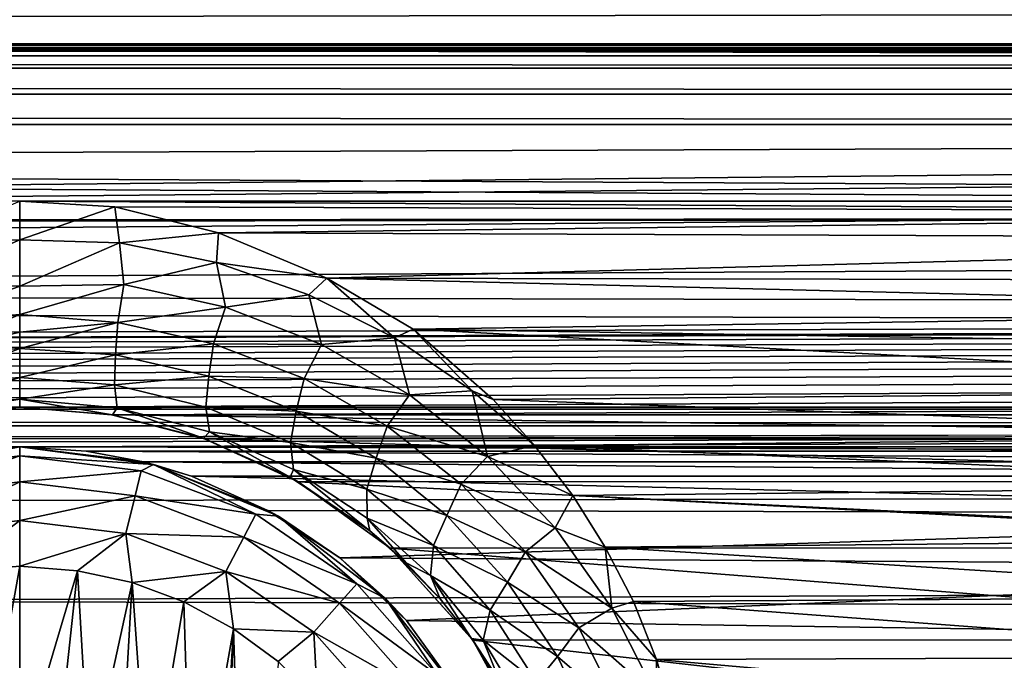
# Model space of a CAD drawing. Header units: metres. Extents: x -95 to 103, y -12 to 12.
# Tile 369 of 520: x -29.2 to -26.73, y 7.9 to 9.51. Entities that reach past the tile are written whole.
import ezdxf

# ---------------------------------------------------------------- set-up
doc = ezdxf.new("R2010")
doc.units = ezdxf.units.M
doc.layers.add('solid_P74500', color=7, linetype='CONTINUOUS')
doc.layers.add('solid_P74500_01', color=7, linetype='CONTINUOUS')

msp = doc.modelspace()

# ---------------------------------------------------------------- linework, layer by layer
at = {"layer": 'solid_P74500'}
for points in [[(92.5, 10.0152, -7.478519), (-94.018356, 9.477332, -8.150471), (-94.018356, 10.085306, -7.38489)], [(92.5, 10.0152, -7.478519), (92.5, 9.409225, -8.228889), (-94.018356, 9.477332, -8.150471)], [(92.5, 9.169497, 8.495161), (92.5, 9.793223, 7.7681), (-94.018356, 9.577682, 8.03231)], [(-12.2, 5.05, 0.5), (-11.7, 9.776363, 0.5), (-88, 9.776363, 0.5)], [(-12.2, 5.05, 0.5), (-88, 9.776363, 0.5), (-88, 5.05, 0.5)], [(92.5, 9.169497, 8.495161), (-94.018356, 9.577682, 8.03231), (-94.018356, 8.920666, 8.756239)], [(-86.199997, 9.423205, -4.3), (-87.224998, 9.55, -4.3), (-12.775, 9.55, -4.3)], [(-86.199997, 9.423205, -4.3), (-12.775, 9.55, -4.3), (-13.8, 9.423205, -4.3)], [(-24.200006, 9.057376, -8.614751), (-29.200006, 9.057376, -8.614751), (-94.018356, 9.477332, -8.150471)], [(-19.200006, 9.057376, -8.614751), (-24.200006, 9.057376, -8.614751), (-94.018356, 9.477332, -8.150471)], [(-86.199997, 9.44173, -4.343083), (-13.8, 9.443185, -4.348236), (-13.8, 9.45, -4.4)], [(-86.199997, 9.45, -4.4), (-86.199997, 9.44173, -4.343083), (-13.8, 9.45, -4.4)], [(-86.199997, 9.45, -5), (-86.199997, 9.45, -4.4), (-13.8, 9.45, -4.4)], [(-13.8, 9.45, -5), (-86.199997, 9.45, -5), (-13.8, 9.45, -4.4)], [(-13.8, 9.434836, -5.076392), (-86.199997, 9.434776, -5.076537), (-86.199997, 9.45, -5)], [(-13.8, 9.434836, -5.076392), (-86.199997, 9.45, -5), (-13.8, 9.45, -5)], [(-13.8, 9.443185, -4.348236), (-86.199997, 9.423205, -4.3), (-13.8, 9.423205, -4.3)], [(-86.199997, 9.44173, -4.343083), (-86.199997, 9.423205, -4.3), (-13.8, 9.443185, -4.348236)], [(-13.8, 9.391477, -5.141366), (-86.199997, 9.434776, -5.076537), (-13.8, 9.434836, -5.076392)], [(-13.8, 9.391477, -5.141366), (-86.199997, 9.391366, -5.141477), (-86.199997, 9.434776, -5.076537)], [(-13.8, 9.391477, -5.141366), (-13.8, 9.326537, -5.184776), (-86.199997, 9.391366, -5.141477)], [(-13.8, 9.326537, -5.184776), (-86.199997, 9.326391, -5.184836), (-86.199997, 9.391366, -5.141477)], [(-13.8, 9.326537, -5.184776), (-13.8, 9.25, -5.2), (-86.199997, 9.326391, -5.184836)], [(-13.8, 9.25, -5.2), (-86.199997, 9.25, -5.2), (-86.199997, 9.326391, -5.184836)], [(-13.8, 9.25, -5.2), (-86.995445, 8.535221, -5.2), (-86.199997, 9.25, -5.2)], [(-13.8, 9.25, -5.2), (-13.566045, 9.214799, -5.2), (-86.995445, 8.535221, -5.2)], [(-13.566045, 9.214799, -5.2), (-13.35684, 9.115801, -5.2), (-86.995445, 8.535221, -5.2)], [(92.5, 8.487373, 9.175829), (92.5, 9.169497, 8.495161), (-94.018356, 8.920666, 8.756239)], [(-84.199997, 8.54, -7.701844), (92.5, 9.145422, -6.971025), (-92.5, 8.940191, -7.233159)], [(-74.199997, 8.54, -7.701844), (92.5, 9.145422, -6.971025), (-79.199997, 8.54, -7.701844)], [(-69.199997, 8.54, -7.701844), (92.5, 9.145422, -6.971025), (-74.199997, 8.54, -7.701844)], [(-64.199997, 8.54, -7.701844), (92.5, 9.145422, -6.971025), (-69.199997, 8.54, -7.701844)], [(-59.200001, 8.54, -7.701844), (92.5, 9.145422, -6.971025), (-64.199997, 8.54, -7.701844)], [(-54.200001, 8.54, -7.701844), (92.5, 9.145422, -6.971025), (-59.200001, 8.54, -7.701844)], [(-49.200001, 8.54, -7.701844), (92.5, 9.145422, -6.971025), (-54.200001, 8.54, -7.701844)], [(-44.200001, 8.54, -7.701844), (92.5, 9.145422, -6.971025), (-49.200001, 8.54, -7.701844)], [(-39.200001, 8.54, -7.701844), (92.5, 9.145422, -6.971025), (-44.200001, 8.54, -7.701844)], [(-34.200001, 8.54, -7.701844), (92.5, 9.145422, -6.971025), (-39.200001, 8.54, -7.701844)], [(-29.200001, 8.54, -7.701844), (92.5, 9.145422, -6.971025), (-34.200001, 8.54, -7.701844)], [(-24.200001, 8.54, -7.701844), (92.5, 9.145422, -6.971025), (-29.200001, 8.54, -7.701844)], [(-13.35684, 9.115801, -5.2), (-13.185196, 8.961563, -5.2), (-86.995445, 8.535221, -5.2)], [(-29.199982, 8.960335, -8.682782), (-29.451723, 8.951935, -8.698801), (-29.200006, 9.057376, -8.614751)], [(-24.493057, 9.02928, -8.644195), (-28.960751, 9.043484, -8.629334), (-29.200006, 9.057376, -8.614751)], [(-29.199982, 8.960335, -8.682782), (-29.200006, 9.057376, -8.614751), (-28.960751, 9.043484, -8.629334)], [(-24.200006, 9.057376, -8.614751), (-24.493057, 9.02928, -8.644195), (-29.200006, 9.057376, -8.614751)], [(-28.949499, 8.952705, -8.698201), (-29.199982, 8.960335, -8.682782), (-28.960751, 9.043484, -8.629334)], [(-24.493057, 9.02928, -8.644195), (-28.700357, 8.978143, -8.697296), (-28.960751, 9.043484, -8.629334)], [(-28.949499, 8.952705, -8.698201), (-28.960751, 9.043484, -8.629334), (-28.700357, 8.978143, -8.697296)], [(-24.493057, 9.02928, -8.644195), (-24.756618, 8.963315, -8.712577), (-28.700357, 8.978143, -8.697296)], [(-13.185196, 8.961563, -5.2), (-13.064476, 8.764095, -5.2), (-86.995445, 8.535221, -5.2)], [(-29.46175, 8.847548, -8.731838), (-29.451723, 8.951935, -8.698801), (-29.199982, 8.960335, -8.682782)], [(-29.199982, 8.960335, -8.682782), (-29.199965, 8.843924, -8.707972), (-29.46175, 8.847548, -8.731838)], [(-28.949499, 8.952705, -8.698201), (-29.199965, 8.843924, -8.707972), (-29.199982, 8.960335, -8.682782)], [(-28.949499, 8.952705, -8.698201), (-28.700357, 8.978143, -8.697296), (-28.705164, 8.903148, -8.754843)], [(-28.705164, 8.903148, -8.754843), (-28.700357, 8.978143, -8.697296), (-28.427822, 8.864437, -8.813158)], [(-24.756618, 8.963315, -8.712577), (-28.427822, 8.864437, -8.813158), (-28.700357, 8.978143, -8.697296)], [(-24.756618, 8.963315, -8.712577), (-24.992468, 8.857634, -8.819996), (-28.427822, 8.864437, -8.813158)], [(-28.949499, 8.952705, -8.698201), (-28.938175, 8.848036, -8.731714), (-29.199965, 8.843924, -8.707972)], [(-28.949499, 8.952705, -8.698201), (-28.705164, 8.903148, -8.754843), (-28.938175, 8.848036, -8.731714)], [(92.5, 8.487373, 9.175829), (-94.018356, 8.920666, 8.756239), (-94.018356, 8.209083, 9.426609)], [(-28.705164, 8.903148, -8.754843), (-28.682835, 8.790976, -8.803505), (-28.938175, 8.848036, -8.731714)], [(-28.705164, 8.903148, -8.754843), (-28.427822, 8.864437, -8.813158), (-28.473047, 8.822479, -8.843252)], [(-28.705164, 8.903148, -8.754843), (-28.473047, 8.822479, -8.843252), (-28.682835, 8.790976, -8.803505)], [(-28.473047, 8.822479, -8.843252), (-28.427822, 8.864437, -8.813158), (-28.257984, 8.713788, -8.956596)], [(-25.115223, 8.781263, -8.896033), (-28.21125, 8.735947, -8.940538), (-28.427822, 8.864437, -8.813158)], [(-28.257984, 8.713788, -8.956596), (-28.427822, 8.864437, -8.813158), (-28.21125, 8.735947, -8.940538)], [(-24.992468, 8.857634, -8.819996), (-25.115223, 8.781263, -8.896033), (-28.427822, 8.864437, -8.813158)], [(-29.446913, 8.752792, -8.725297), (-29.46175, 8.847548, -8.731838), (-29.199965, 8.843924, -8.707972)], [(-29.199965, 8.843924, -8.707972), (-29.199957, 8.772922, -8.700407), (-29.446913, 8.752792, -8.725297)], [(-28.938175, 8.848036, -8.731714), (-29.199957, 8.772922, -8.700407), (-29.199965, 8.843924, -8.707972)], [(-28.938175, 8.848036, -8.731714), (-28.953758, 8.752831, -8.725092), (-29.199957, 8.772922, -8.700407)], [(-28.938175, 8.848036, -8.731714), (-28.682835, 8.790976, -8.803505), (-28.953758, 8.752831, -8.725092)], [(-28.473047, 8.822479, -8.843252), (-28.441587, 8.697452, -8.914131), (-28.682835, 8.790976, -8.803505)], [(-28.473047, 8.822479, -8.843252), (-28.257984, 8.713788, -8.956596), (-28.441587, 8.697452, -8.914131)], [(-28.682835, 8.790976, -8.803505), (-28.713205, 8.699433, -8.797652), (-28.953758, 8.752831, -8.725092)], [(-28.682835, 8.790976, -8.803505), (-28.441587, 8.697452, -8.914131), (-28.713205, 8.699433, -8.797652)], [(-13.064476, 8.764095, -5.2), (-13.004552, 8.535221, -5.2), (-86.995445, 8.535221, -5.2)], [(-29.441639, 8.671274, -8.694287), (-29.446913, 8.752792, -8.725297), (-29.199957, 8.772922, -8.700407)], [(-29.199955, 8.728601, -8.686563), (-29.441639, 8.671274, -8.694287), (-29.199957, 8.772922, -8.700407)], [(-28.953758, 8.752831, -8.725092), (-29.199955, 8.728601, -8.686563), (-29.199957, 8.772922, -8.700407)], [(-25.115223, 8.781263, -8.896033), (-25.243198, 8.687765, -8.987366), (-28.21125, 8.735947, -8.940538)], [(-28.953758, 8.752831, -8.725092), (-29.199955, 8.687284, -8.666237), (-29.199955, 8.728601, -8.686563)], [(-28.959221, 8.671343, -8.694014), (-29.199955, 8.687284, -8.666237), (-28.953758, 8.752831, -8.725092)], [(-28.959221, 8.671343, -8.694014), (-28.953758, 8.752831, -8.725092), (-28.713205, 8.699433, -8.797652)], [(-28.257984, 8.713788, -8.956596), (-28.21125, 8.735947, -8.940538), (-28.062948, 8.580557, -9.088383)], [(-25.366447, 8.581667, -9.088729), (-28.00983, 8.558819, -9.110249), (-28.21125, 8.735947, -8.940538)], [(-28.062948, 8.580557, -9.088383), (-28.21125, 8.735947, -8.940538), (-28.00983, 8.558819, -9.110249)], [(-25.243198, 8.687765, -8.987366), (-25.366447, 8.581667, -9.088729), (-28.21125, 8.735947, -8.940538)], [(-29.199955, 8.728601, -8.686563), (-29.199955, 8.687284, -8.666237), (-29.441639, 8.671274, -8.694287)], [(-28.257984, 8.713788, -8.956596), (-28.220764, 8.57114, -9.053757), (-28.441587, 8.697452, -8.914131)], [(-28.257984, 8.713788, -8.956596), (-28.062948, 8.580557, -9.088383), (-28.220764, 8.57114, -9.053757)], [(-29.439163, 8.595643, -8.634041), (-29.441639, 8.671274, -8.694287), (-29.199955, 8.687284, -8.666237)], [(-29.199959, 8.614271, -8.605644), (-29.439163, 8.595643, -8.634041), (-29.199955, 8.687284, -8.666237)], [(-28.959221, 8.671343, -8.694014), (-29.199959, 8.614271, -8.605644), (-29.199955, 8.687284, -8.666237)], [(-28.72506, 8.617503, -8.770029), (-28.959221, 8.671343, -8.694014), (-28.713205, 8.699433, -8.797652)], [(-28.72506, 8.617503, -8.770029), (-28.713205, 8.699433, -8.797652), (-28.485458, 8.611586, -8.909285)], [(-28.441587, 8.697452, -8.914131), (-28.485458, 8.611586, -8.909285), (-28.713205, 8.699433, -8.797652)], [(-28.441587, 8.697452, -8.914131), (-28.220764, 8.57114, -9.053757), (-28.485458, 8.611586, -8.909285)], [(-28.961634, 8.595754, -8.633754), (-29.199959, 8.614271, -8.605644), (-28.959221, 8.671343, -8.694014)], [(-28.961634, 8.595754, -8.633754), (-28.959221, 8.671343, -8.694014), (-28.72506, 8.617503, -8.770029)], [(-29.445948, 8.538467, -8.544914), (-29.439163, 8.595643, -8.634041), (-29.199959, 8.614271, -8.605644)], [(-29.19997, 8.559706, -8.514988), (-29.445948, 8.538467, -8.544914), (-29.199959, 8.614271, -8.605644)], [(-28.961634, 8.595754, -8.633754), (-29.19997, 8.559706, -8.514988), (-29.199959, 8.614271, -8.605644)], [(-28.961634, 8.595754, -8.633754), (-28.72506, 8.617503, -8.770029), (-28.732176, 8.540157, -8.71243)], [(-28.732176, 8.540157, -8.71243), (-28.72506, 8.617503, -8.770029), (-28.504843, 8.529674, -8.886116)], [(-28.504843, 8.529674, -8.886116), (-28.72506, 8.617503, -8.770029), (-28.485458, 8.611586, -8.909285)], [(-28.504843, 8.529674, -8.886116), (-28.485458, 8.611586, -8.909285), (-28.27664, 8.492581, -9.04997)], [(-28.220764, 8.57114, -9.053757), (-28.27664, 8.492581, -9.04997), (-28.485458, 8.611586, -8.909285)], [(-28.961634, 8.595754, -8.633754), (-28.9548, 8.538644, -8.544617), (-29.19997, 8.559706, -8.514988)], [(-28.961634, 8.595754, -8.633754), (-28.732176, 8.540157, -8.71243), (-28.9548, 8.538644, -8.544617)], [(-28.220764, 8.57114, -9.053757), (-28.024174, 8.416284, -9.21362), (-28.27664, 8.492581, -9.04997)], [(-28.062948, 8.580557, -9.088383), (-28.024174, 8.416284, -9.21362), (-28.220764, 8.57114, -9.053757)], [(-28.062948, 8.580557, -9.088383), (-28.00983, 8.558819, -9.110249), (-27.906006, 8.443342, -9.217374)], [(-28.062948, 8.580557, -9.088383), (-27.906006, 8.443342, -9.217374), (-28.024174, 8.416284, -9.21362)], [(-25.366447, 8.581667, -9.088729), (-25.475742, 8.467224, -9.19544), (-28.00983, 8.558819, -9.110249)], [(-29.200001, 8.54, -7.701844), (-34.200001, 8.54, -7.701844), (-33.969208, 8.520817, -7.723062)], [(-29.429855, 8.520978, -7.722884), (-29.200001, 8.54, -7.701844), (-33.969208, 8.520817, -7.723062)], [(-29.19997, 8.559706, -8.514988), (-29.432386, 8.520578, -8.433332), (-29.445948, 8.538467, -8.544914)], [(-29.19997, 8.559706, -8.514988), (-29.200001, 8.54, -8.407997), (-29.432386, 8.520578, -8.433332)], [(-29.432386, 8.520578, -8.433332), (-29.200001, 8.54, -8.407997), (-29.429855, 8.520978, -7.722884)], [(-29.200001, 8.54, -8.407997), (-29.200001, 8.54, -7.701844), (-29.429855, 8.520978, -7.722884)], [(-28.967062, 8.520485, -8.43343), (-29.200001, 8.54, -8.407997), (-29.19997, 8.559706, -8.514988)], [(-24.200001, 8.54, -7.701844), (-29.200001, 8.54, -7.701844), (-28.96921, 8.520817, -7.723062)], [(-28.967062, 8.520485, -8.43343), (-28.96921, 8.520817, -7.723062), (-29.200001, 8.54, -7.701844)], [(-28.967062, 8.520485, -8.43343), (-29.200001, 8.54, -7.701844), (-29.200001, 8.54, -8.407997)], [(-28.9548, 8.538644, -8.544617), (-28.967062, 8.520485, -8.43343), (-29.19997, 8.559706, -8.514988)], [(-24.429855, 8.520978, -7.722884), (-24.200001, 8.54, -7.701844), (-28.96921, 8.520817, -7.723062)], [(-28.9548, 8.538644, -8.544617), (-28.738142, 8.461623, -8.506862), (-28.967062, 8.520485, -8.43343)], [(-28.732176, 8.540157, -8.71243), (-28.722624, 8.477684, -8.627227), (-28.9548, 8.538644, -8.544617)], [(-28.9548, 8.538644, -8.544617), (-28.722624, 8.477684, -8.627227), (-28.738142, 8.461623, -8.506862)], [(-28.732176, 8.540157, -8.71243), (-28.504843, 8.529674, -8.886116), (-28.519293, 8.451239, -8.831435)], [(-28.732176, 8.540157, -8.71243), (-28.519293, 8.451239, -8.831435), (-28.722624, 8.477684, -8.627227)], [(-25.475742, 8.467224, -9.19544), (-27.906006, 8.443342, -9.217374), (-28.00983, 8.558819, -9.110249)], [(-87, 8.49261, -5.204592), (-86.995445, 8.535221, -5.2), (-13, 8.492611, -5.204592)], [(-86.995445, 8.535221, -5.2), (-13.004552, 8.535221, -5.2), (-13, 8.492611, -5.204592)], [(-24.663187, 8.461158, -7.788376), (-24.429855, 8.520978, -7.722884), (-28.96921, 8.520817, -7.723062)], [(-24.663187, 8.461158, -7.788376), (-28.96921, 8.520817, -7.723062), (-28.735262, 8.460627, -7.788954)], [(-28.738142, 8.461623, -8.506862), (-28.735262, 8.460627, -7.788954), (-28.96921, 8.520817, -7.723062)], [(-28.738142, 8.461623, -8.506862), (-28.96921, 8.520817, -7.723062), (-28.967062, 8.520485, -8.43343)], [(-28.519293, 8.451239, -8.831435), (-28.504843, 8.529674, -8.886116), (-28.30435, 8.411588, -9.031435)], [(-28.30435, 8.411588, -9.031435), (-28.504843, 8.529674, -8.886116), (-28.27664, 8.492581, -9.04997)], [(92.5, 7.752533, 9.805175), (92.5, 8.487373, 9.175829), (-94.018356, 8.209083, 9.426609)], [(-44.200001, 8.44, -5.224123), (-87, 8.49261, -5.204592), (-13, 8.492611, -5.204592)], [(-13, 8.492611, -5.204592), (-39.200001, 8.44, -5.224123), (-44.200001, 8.44, -5.224123)], [(-13, 8.492611, -5.204592), (-34.200001, 8.44, -5.224123), (-39.200001, 8.44, -5.224123)], [(-13, 8.492611, -5.204592), (-29.200001, 8.44, -5.224123), (-34.200001, 8.44, -5.224123)], [(-13, 8.492611, -5.204592), (-24.200001, 8.44, -5.224123), (-29.200001, 8.44, -5.224123)], [(-28.30435, 8.411588, -9.031435), (-28.27664, 8.492581, -9.04997), (-28.090517, 8.34636, -9.210852)], [(-28.024174, 8.416284, -9.21362), (-28.090517, 8.34636, -9.210852), (-28.27664, 8.492581, -9.04997)], [(-28.722624, 8.477684, -8.627227), (-28.52009, 8.363814, -8.627802), (-28.738142, 8.461623, -8.506862)], [(-28.722624, 8.477684, -8.627227), (-28.512049, 8.382983, -8.75055), (-28.52009, 8.363814, -8.627802)], [(-28.519293, 8.451239, -8.831435), (-28.512049, 8.382983, -8.75055), (-28.722624, 8.477684, -8.627227)], [(-25.475742, 8.467224, -9.19544), (-25.512749, 8.422978, -9.235986), (-27.906006, 8.443342, -9.217374)], [(-29.200001, 8.44, -5.224123), (-29.364891, 8.429509, -5.230221), (-34.200001, 8.44, -5.224123)], [(-29.536465, 8.395703, -11.5), (-29.364891, 8.429509, -5.230221), (-29.200001, 8.44, -5.224123)], [(-29.536465, 8.395703, -11.5), (-29.200001, 8.44, -5.224123), (-29.200001, 8.44, -11.5)], [(-29.505667, 8.380139, -11.614588), (-29.536465, 8.395703, -11.5), (-29.200001, 8.44, -11.5)], [(-29.200001, 8.417253, -11.614588), (-29.505667, 8.380139, -11.614588), (-29.200001, 8.44, -11.5)], [(-24.364891, 8.429509, -5.230221), (-29.032898, 8.429217, -5.230403), (-29.200001, 8.44, -5.224123)], [(-29.200001, 8.44, -11.5), (-29.200001, 8.44, -5.224123), (-29.032898, 8.429217, -5.230403)], [(-24.200001, 8.44, -5.224123), (-24.364891, 8.429509, -5.230221), (-29.200001, 8.44, -5.224123)], [(-29.200001, 8.44, -11.5), (-29.032898, 8.429217, -5.230403), (-28.889032, 8.402259, -5.250598)], [(-28.863535, 8.395703, -11.5), (-29.200001, 8.44, -11.5), (-28.889032, 8.402259, -5.250598)], [(-28.863535, 8.395703, -11.5), (-29.200001, 8.417253, -11.614588), (-29.200001, 8.44, -11.5)], [(-28.52009, 8.363814, -8.627802), (-28.735262, 8.460627, -7.788954), (-28.738142, 8.461623, -8.506862)], [(-24.899008, 8.353099, -7.904159), (-24.663187, 8.461158, -7.788376), (-28.735262, 8.460627, -7.788954)], [(-24.899008, 8.353099, -7.904159), (-28.735262, 8.460627, -7.788954), (-28.49988, 8.352461, -7.904833)], [(-28.52009, 8.363814, -8.627802), (-28.49988, 8.352461, -7.904833), (-28.735262, 8.460627, -7.788954)], [(-28.519293, 8.451239, -8.831435), (-28.30435, 8.411588, -9.031435), (-28.327904, 8.333687, -8.979209)], [(-28.519293, 8.451239, -8.831435), (-28.327904, 8.333687, -8.979209), (-28.512049, 8.382983, -8.75055)], [(-28.024174, 8.416284, -9.21362), (-27.906006, 8.443342, -9.217374), (-27.810068, 8.317733, -9.33088)], [(-25.574171, 8.342347, -9.30888), (-27.810068, 8.317733, -9.33088), (-27.906006, 8.443342, -9.217374)], [(-25.512749, 8.422978, -9.235986), (-25.574171, 8.342347, -9.30888), (-27.906006, 8.443342, -9.217374)], [(-29.490103, 8.316991, -11.712049), (-29.505667, 8.380139, -11.614588), (-29.200001, 8.417253, -11.614588)], [(-29.490103, 8.316991, -11.712049), (-29.200001, 8.417253, -11.614588), (-29.200001, 8.352216, -11.712049)], [(-28.894333, 8.380139, -11.614588), (-29.200001, 8.352216, -11.712049), (-29.200001, 8.417253, -11.614588)], [(-28.863535, 8.395703, -11.5), (-28.894333, 8.380139, -11.614588), (-29.200001, 8.417253, -11.614588)], [(-24.364891, 8.429509, -5.230221), (-24.509518, 8.402635, -5.250264), (-29.032898, 8.429217, -5.230403)], [(-24.509518, 8.402635, -5.250264), (-28.889032, 8.402259, -5.250598), (-29.032898, 8.429217, -5.230403)], [(-28.024174, 8.416284, -9.21362), (-27.853994, 8.236588, -9.38695), (-28.090517, 8.34636, -9.210852)], [(-28.024174, 8.416284, -9.21362), (-27.810068, 8.317733, -9.33088), (-27.853994, 8.236588, -9.38695)], [(-28.863535, 8.395703, -11.5), (-28.60643, 8.270952, -11.614588), (-28.894333, 8.380139, -11.614588)], [(-24.509518, 8.402635, -5.250264), (-24.63176, 8.366207, -5.293069), (-28.889032, 8.402259, -5.250598)], [(-28.889032, 8.402259, -5.250598), (-24.63176, 8.366207, -5.293069), (-28.76824, 8.366207, -5.293069)], [(-28.863535, 8.395703, -11.5), (-28.889032, 8.402259, -5.250598), (-28.76824, 8.366207, -5.293069)], [(-28.863535, 8.395703, -11.5), (-28.76824, 8.366207, -5.293069), (-28.575996, 8.280447, -5.426181)], [(-28.863535, 8.395703, -11.5), (-28.575996, 8.280447, -5.426181), (-28.549999, 8.265833, -11.5)], [(-28.863535, 8.395703, -11.5), (-28.549999, 8.265833, -11.5), (-28.60643, 8.270952, -11.614588)], [(-28.327904, 8.333687, -8.979209), (-28.30435, 8.411588, -9.031435), (-28.126925, 8.267343, -9.196733)], [(-28.126925, 8.267343, -9.196733), (-28.30435, 8.411588, -9.031435), (-28.090517, 8.34636, -9.210852)], [(-28.894333, 8.380139, -11.614588), (-28.909899, 8.316991, -11.712049), (-29.200001, 8.352216, -11.712049)], [(-28.894333, 8.380139, -11.614588), (-28.60643, 8.270952, -11.614588), (-28.909899, 8.316991, -11.712049)], [(-28.76824, 8.366207, -5.293069), (-24.63176, 8.366207, -5.293069), (-24.838207, 8.272575, -5.438244)], [(-28.575996, 8.280447, -5.426181), (-28.76824, 8.366207, -5.293069), (-24.838207, 8.272575, -5.438244)], [(-28.512049, 8.382983, -8.75055), (-28.320478, 8.229239, -8.787727), (-28.52009, 8.363814, -8.627802)], [(-28.320478, 8.229239, -8.787727), (-28.49988, 8.352461, -7.904833), (-28.52009, 8.363814, -8.627802)], [(-28.512049, 8.382983, -8.75055), (-28.326811, 8.260994, -8.901955), (-28.320478, 8.229239, -8.787727)], [(-28.327904, 8.333687, -8.979209), (-28.326811, 8.260994, -8.901955), (-28.512049, 8.382983, -8.75055)], [(-29.490103, 8.316991, -11.712049), (-29.200001, 8.352216, -11.712049), (-29.466791, 8.222411, -11.777164)], [(-29.200001, 8.352216, -11.712049), (-29.200001, 8.254805, -11.777164), (-29.466791, 8.222411, -11.777164)], [(-28.909899, 8.316991, -11.712049), (-29.200001, 8.254805, -11.777164), (-29.200001, 8.352216, -11.712049)], [(-25.130051, 8.186581, -8.076503), (-24.899008, 8.353099, -7.904159), (-28.49988, 8.352461, -7.904833)], [(-25.130051, 8.186581, -8.076503), (-28.49988, 8.352461, -7.904833), (-28.269226, 8.185938, -8.077154)], [(-28.320478, 8.229239, -8.787727), (-28.269226, 8.185938, -8.077154), (-28.49988, 8.352461, -7.904833)], [(-28.126925, 8.267343, -9.196733), (-28.090517, 8.34636, -9.210852), (-27.929272, 8.176402, -9.385122)], [(-27.853994, 8.236588, -9.38695), (-27.929272, 8.176402, -9.385122), (-28.090517, 8.34636, -9.210852)], [(-25.574171, 8.342347, -9.30888), (-25.661539, 8.207409, -9.428066), (-27.810068, 8.317733, -9.33088)], [(-28.909899, 8.316991, -11.712049), (-28.93321, 8.222411, -11.777164), (-29.200001, 8.254805, -11.777164)], [(-28.909899, 8.316991, -11.712049), (-28.636656, 8.213364, -11.712049), (-28.93321, 8.222411, -11.777164)], [(-28.60643, 8.270952, -11.614588), (-28.636656, 8.213364, -11.712049), (-28.909899, 8.316991, -11.712049)], [(-28.327904, 8.333687, -8.979209), (-28.126925, 8.267343, -9.196733), (-28.160397, 8.191937, -9.146291)], [(-28.327904, 8.333687, -8.979209), (-28.160397, 8.191937, -9.146291), (-28.326811, 8.260994, -8.901955)], [(-27.853994, 8.236588, -9.38695), (-27.810068, 8.317733, -9.33088), (-27.728514, 8.18801, -9.444919)], [(-25.661539, 8.207409, -9.428066), (-27.728514, 8.18801, -9.444919), (-27.810068, 8.317733, -9.33088)], [(-28.60643, 8.270952, -11.614588), (-28.353024, 8.096038, -11.614588), (-28.636656, 8.213364, -11.712049)], [(-28.549999, 8.265833, -11.5), (-28.353024, 8.096038, -11.614588), (-28.60643, 8.270952, -11.614588)], [(-28.395794, 8.161398, -5.603641), (-28.575996, 8.280447, -5.426181), (-24.838207, 8.272575, -5.438244)], [(-28.549999, 8.265833, -11.5), (-28.575996, 8.280447, -5.426181), (-28.395794, 8.161398, -5.603641)], [(-28.549999, 8.265833, -11.5), (-28.395794, 8.161398, -5.603641), (-28.280762, 8.059238, -11.5)], [(-28.549999, 8.265833, -11.5), (-28.280762, 8.059238, -11.5), (-28.353024, 8.096038, -11.614588)], [(-28.395794, 8.161398, -5.603641), (-24.838207, 8.272575, -5.438244), (-25.03117, 8.13967, -5.635225)], [(-28.160397, 8.191937, -9.146291), (-28.126925, 8.267343, -9.196733), (-27.974447, 8.100428, -9.375034)], [(-27.974447, 8.100428, -9.375034), (-28.126925, 8.267343, -9.196733), (-27.929272, 8.176402, -9.385122)], [(-29.466791, 8.222411, -11.777164), (-29.200001, 8.254805, -11.777164), (-29.370331, 8.125382, -11.8)], [(-29.200001, 8.254805, -11.777164), (-29.200001, 8.14, -11.8), (-29.370331, 8.125382, -11.8)], [(-28.93321, 8.222411, -11.777164), (-29.200001, 8.14, -11.8), (-29.200001, 8.254805, -11.777164)], [(-28.326811, 8.260994, -8.901955), (-28.228975, 8.14852, -8.881587), (-28.320478, 8.229239, -8.787727)], [(-28.326811, 8.260994, -8.901955), (-28.167862, 8.116902, -9.071674), (-28.228975, 8.14852, -8.881587)], [(-28.160397, 8.191937, -9.146291), (-28.167862, 8.116902, -9.071674), (-28.326811, 8.260994, -8.901955)], [(-28.93321, 8.222411, -11.777164), (-29.054956, 8.12864, -11.8), (-29.200001, 8.14, -11.8)], [(-28.93321, 8.222411, -11.777164), (-28.917509, 8.099016, -11.8), (-29.054956, 8.12864, -11.8)], [(-28.93321, 8.222411, -11.777164), (-28.681925, 8.12711, -11.777164), (-28.917509, 8.099016, -11.8)], [(-28.636656, 8.213364, -11.712049), (-28.681925, 8.12711, -11.777164), (-28.93321, 8.222411, -11.777164)], [(-28.228975, 8.14852, -8.881587), (-28.269226, 8.185938, -8.077154), (-28.320478, 8.229239, -8.787727)], [(-27.853994, 8.236588, -9.38695), (-27.711866, 8.035035, -9.568677), (-27.929272, 8.176402, -9.385122)], [(-27.853994, 8.236588, -9.38695), (-27.728514, 8.18801, -9.444919), (-27.711866, 8.035035, -9.568677)], [(92.5, 7.752533, 9.805175), (-94.018356, 8.209083, 9.426609), (-94.018356, 7.447287, 10.039319)], [(-28.636656, 8.213364, -11.712049), (-28.396152, 8.047357, -11.712049), (-28.681925, 8.12711, -11.777164)], [(-28.353024, 8.096038, -11.614588), (-28.396152, 8.047357, -11.712049), (-28.636656, 8.213364, -11.712049)], [(-28.160397, 8.191937, -9.146291), (-28.017942, 8.029526, -9.32572), (-28.167862, 8.116902, -9.071674)], [(-28.160397, 8.191937, -9.146291), (-27.974447, 8.100428, -9.375034), (-28.017942, 8.029526, -9.32572)], [(-25.661539, 8.207409, -9.428066), (-25.735617, 8.064089, -9.550941), (-27.728514, 8.18801, -9.444919)], [(-25.338186, 7.955187, -8.304517), (-25.130051, 8.186581, -8.076503), (-28.269226, 8.185938, -8.077154)], [(-25.338186, 7.955187, -8.304517), (-28.269226, 8.185938, -8.077154), (-28.061371, 7.95457, -8.305107)], [(-28.064331, 7.958691, -9.092649), (-28.061371, 7.95457, -8.305107), (-28.269226, 8.185938, -8.077154)], [(-28.143061, 8.058084, -8.982758), (-28.269226, 8.185938, -8.077154), (-28.228975, 8.14852, -8.881587)], [(-28.064331, 7.958691, -9.092649), (-28.269226, 8.185938, -8.077154), (-28.143061, 8.058084, -8.982758)], [(-27.974447, 8.100428, -9.375034), (-27.929272, 8.176402, -9.385122), (-27.794554, 7.985523, -9.567693)], [(-27.711866, 8.035035, -9.568677), (-27.794554, 7.985523, -9.567693), (-27.929272, 8.176402, -9.385122)], [(-25.735617, 8.064089, -9.550941), (-27.657782, 8.05173, -9.561361), (-27.728514, 8.18801, -9.444919)], [(-27.711866, 8.035035, -9.568677), (-27.728514, 8.18801, -9.444919), (-27.657782, 8.05173, -9.561361)], [(-28.228163, 8.003443, -5.827108), (-28.395794, 8.161398, -5.603641), (-25.03117, 8.13967, -5.635225)], [(-28.280762, 8.059238, -11.5), (-28.395794, 8.161398, -5.603641), (-28.228163, 8.003443, -5.827108)], [(-28.167862, 8.116902, -9.071674), (-28.143061, 8.058084, -8.982758), (-28.228975, 8.14852, -8.881587)], [(-29.200001, 8.14, -11.8), (-29.291828, 7.630482, -11.8), (-29.370331, 8.125382, -11.8)], [(-29.200001, 8.14, -11.8), (-29.200001, 7.64, -11.8), (-29.291828, 7.630482, -11.8)], [(-29.054956, 8.12864, -11.8), (-29.200001, 7.64, -11.8), (-29.200001, 8.14, -11.8)], [(-29.054956, 8.12864, -11.8), (-29.108688, 7.630527, -11.8), (-29.200001, 7.64, -11.8)], [(-29.054956, 8.12864, -11.8), (-29.024685, 7.607855, -11.8), (-29.108688, 7.630527, -11.8)], [(-29.054956, 8.12864, -11.8), (-28.917509, 8.099016, -11.8), (-29.024685, 7.607855, -11.8)], [(-28.681925, 8.12711, -11.777164), (-28.787128, 8.050737, -11.8), (-28.917509, 8.099016, -11.8)], [(-28.681925, 8.12711, -11.777164), (-28.663015, 7.983215, -11.8), (-28.787128, 8.050737, -11.8)], [(-28.681925, 8.12711, -11.777164), (-28.460747, 7.974443, -11.777164), (-28.663015, 7.983215, -11.8)], [(-28.396152, 8.047357, -11.712049), (-28.460747, 7.974443, -11.777164), (-28.681925, 8.12711, -11.777164)], [(-28.228163, 8.003443, -5.827108), (-25.03117, 8.13967, -5.635225), (-25.209461, 7.959397, -5.887105)], [(-28.167862, 8.116902, -9.071674), (-28.064331, 7.958691, -9.092649), (-28.143061, 8.058084, -8.982758)], [(-28.167862, 8.116902, -9.071674), (-28.035261, 7.954477, -9.252772), (-28.064331, 7.958691, -9.092649)], [(-28.017942, 8.029526, -9.32572), (-28.035261, 7.954477, -9.252772), (-28.167862, 8.116902, -9.071674)], [(-28.917509, 8.099016, -11.8), (-28.947666, 7.57166, -11.8), (-29.024685, 7.607855, -11.8)], [(-28.917509, 8.099016, -11.8), (-28.876675, 7.520992, -11.8), (-28.947666, 7.57166, -11.8)], [(-28.917509, 8.099016, -11.8), (-28.787128, 8.050737, -11.8), (-28.876675, 7.520992, -11.8)], [(-28.353024, 8.096038, -11.614588), (-28.14884, 7.865563, -11.614588), (-28.396152, 8.047357, -11.712049)], [(-28.280762, 8.059238, -11.5), (-28.14884, 7.865563, -11.614588), (-28.353024, 8.096038, -11.614588)], [(-28.017942, 8.029526, -9.32572), (-27.974447, 8.100428, -9.375034), (-27.848385, 7.913625, -9.56118)], [(-27.848385, 7.913625, -9.56118), (-27.974447, 8.100428, -9.375034), (-27.794554, 7.985523, -9.567693)], [(-28.787128, 8.050737, -11.8), (-28.767344, 7.39014, -11.8), (-28.876675, 7.520992, -11.8)], [(-28.787128, 8.050737, -11.8), (-28.663015, 7.983215, -11.8), (-28.767344, 7.39014, -11.8)], [(-28.396152, 8.047357, -11.712049), (-28.202366, 7.828617, -11.712049), (-28.460747, 7.974443, -11.777164)], [(-28.14884, 7.865563, -11.614588), (-28.202366, 7.828617, -11.712049), (-28.396152, 8.047357, -11.712049)], [(-28.280762, 8.059238, -11.5), (-28.228163, 8.003443, -5.827108), (-28.077757, 7.79618, -6.10177)], [(-28.280762, 8.059238, -11.5), (-28.077757, 7.79618, -6.10177), (-28.074167, 7.79, -11.5)], [(-28.280762, 8.059238, -11.5), (-28.074167, 7.79, -11.5), (-28.14884, 7.865563, -11.614588)], [(-27.711866, 8.035035, -9.568677), (-27.657782, 8.05173, -9.561361), (-27.599241, 7.905591, -9.682542)], [(-25.735617, 8.064089, -9.550941), (-25.797937, 7.912471, -9.676921), (-27.657782, 8.05173, -9.561361)], [(-25.797937, 7.912471, -9.676921), (-27.599241, 7.905591, -9.682542), (-27.657782, 8.05173, -9.561361)], [(-28.017942, 8.029526, -9.32572), (-27.901489, 7.849185, -9.512413), (-28.035261, 7.954477, -9.252772)], [(-28.017942, 8.029526, -9.32572), (-27.848385, 7.913625, -9.56118), (-27.901489, 7.849185, -9.512413)], [(-27.711866, 8.035035, -9.568677), (-27.599546, 7.814108, -9.754907), (-27.794554, 7.985523, -9.567693)], [(-27.711866, 8.035035, -9.568677), (-27.599241, 7.905591, -9.682542), (-27.599546, 7.814108, -9.754907)], [(-28.077757, 7.79618, -6.10177), (-28.228163, 8.003443, -5.827108), (-25.209461, 7.959397, -5.887105)], [(-28.663015, 7.983215, -11.8), (-28.708231, 7.229405, -11.8), (-28.767344, 7.39014, -11.8)], [(-28.663015, 7.983215, -11.8), (-28.731501, 6.257416, -11.8), (-28.70072, 7.142048, -11.8)], [(-28.663015, 7.983215, -11.8), (-28.611973, 6.331459, -11.8), (-28.731501, 6.257416, -11.8)], [(-28.663015, 7.983215, -11.8), (-28.70072, 7.142048, -11.8), (-28.708231, 7.229405, -11.8)], [(-28.663015, 7.983215, -11.8), (-28.550756, 7.900564, -11.8), (-28.611973, 6.331459, -11.8)], [(-28.460747, 7.974443, -11.777164), (-28.550756, 7.900564, -11.8), (-28.663015, 7.983215, -11.8)], [(-28.460747, 7.974443, -11.777164), (-28.451893, 7.80319, -11.8), (-28.550756, 7.900564, -11.8)], [(-28.460747, 7.974443, -11.777164), (-28.282534, 7.773282, -11.777164), (-28.451893, 7.80319, -11.8)], [(-28.202366, 7.828617, -11.712049), (-28.282534, 7.773282, -11.777164), (-28.460747, 7.974443, -11.777164)], [(-27.848385, 7.913625, -9.56118), (-27.794554, 7.985523, -9.567693), (-27.688116, 7.776078, -9.754655)], [(-27.599546, 7.814108, -9.754907), (-27.688116, 7.776078, -9.754655), (-27.794554, 7.985523, -9.567693)], [(-28.077757, 7.79618, -6.10177), (-25.209461, 7.959397, -5.887105), (-25.363678, 7.719777, -6.197987)], [(-27.99361, 7.85037, -9.209391), (-28.061371, 7.95457, -8.305107), (-28.064331, 7.958691, -9.092649)], [(-28.035261, 7.954477, -9.252772), (-27.99361, 7.85037, -9.209391), (-28.064331, 7.958691, -9.092649)], [(-25.498018, 7.664145, -8.573849), (-25.338186, 7.955187, -8.304517), (-28.061371, 7.95457, -8.305107)], [(-25.498018, 7.664145, -8.573849), (-28.061371, 7.95457, -8.305107), (-27.901268, 7.66248, -8.575336)], [(-27.931715, 7.732833, -9.330323), (-27.901268, 7.66248, -8.575336), (-28.061371, 7.95457, -8.305107)], [(-27.931715, 7.732833, -9.330323), (-28.061371, 7.95457, -8.305107), (-27.99361, 7.85037, -9.209391)], [(-28.035261, 7.954477, -9.252772), (-27.929163, 7.776495, -9.440274), (-27.99361, 7.85037, -9.209391)], [(-27.901489, 7.849185, -9.512413), (-27.929163, 7.776495, -9.440274), (-28.035261, 7.954477, -9.252772)], [(-27.901489, 7.849185, -9.512413), (-27.848385, 7.913625, -9.56118), (-27.750387, 7.709259, -9.751215)], [(-27.750387, 7.709259, -9.751215), (-27.848385, 7.913625, -9.56118), (-27.688116, 7.776078, -9.754655)], [(-27.599546, 7.814108, -9.754907), (-27.599241, 7.905591, -9.682542), (-27.553913, 7.745763, -9.810869)], [(-25.797937, 7.912471, -9.676921), (-25.846972, 7.75142, -9.806401), (-27.599241, 7.905591, -9.682542)], [(-25.846972, 7.75142, -9.806401), (-27.553913, 7.745763, -9.810869), (-27.599241, 7.905591, -9.682542)]]:
    msp.add_3dface(points, dxfattribs=at)
at = {"layer": 'solid_P74500_01'}
for points in [[(-90.699997, 9.904712, -5.843516), (92.5, 9.145422, -6.971025), (92.5, 10.103848, -5.491487)], [(-92.5, 8.940191, 7.233159), (-92.5, 9.904712, 5.843516), (92.5, 9.641595, 6.268019)], [(-90.699997, 9.904712, -5.843516), (-92.5, 8.940191, -7.233159), (92.5, 9.145422, -6.971025)], [(-92.5, 8.940191, 7.233159), (92.5, 9.641595, 6.268019), (92.5, 8.572252, 7.665731)], [(-19.200006, 9.057376, -8.614751), (-94.018356, 9.477332, -8.150471), (92.5, 9.409225, -8.228889)], [(-84.199997, 8.54, -7.701844), (-79.199997, 8.54, -7.701844), (92.5, 9.145422, -6.971025)], [(-92.5, 7.788958, 8.459974), (-92.5, 8.940191, 7.233159), (92.5, 8.572252, 7.665731)], [(-92.5, 7.788958, 8.459974), (92.5, 8.572252, 7.665731), (92.5, 7.29035, 8.893468)]]:
    msp.add_3dface(points, dxfattribs=at)

doc.saveas('drawing.dxf')
